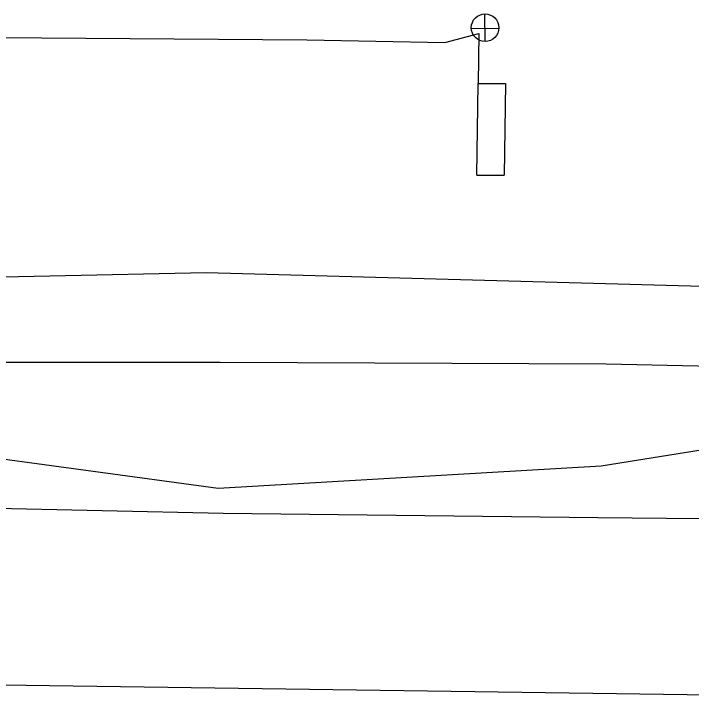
# Model space of a CAD drawing. Extents: x 600849 to 606371, y 330010 to 403088.
# Drawn here: x 602730.4 to 602878.1, y 366030.2 to 366179.6 of the extents above; entities that cross this region are included whole.
import ezdxf

# ---------------------------------------------------------------- set-up
doc = ezdxf.new("R2010")
doc.units = 0
for name, color, linetype in [('E_SIG', 7, 'Continuous'), ('E_UTL_G_UG', 7, 'Continuous'), ('E_UTL_Loop_UG', 7, 'Continuous'), ('E_UTL_Overhead', 7, 'Continuous'), ('E_UTL_T_UG', 7, 'Continuous'), ('E_UTL_TV_UG', 7, 'Continuous')]:
    doc.layers.add(name, color=color, linetype=linetype)

# ---------------------------------------------------------------- blocks, each defined once
blk = doc.blocks.new('_U281')
at = {"layer": 'E_SIG'}
for p, q in [((0, 6.1), (0, -6.1)), ((-6.09, 0.4), (6.1, 0.4))]:
    blk.add_line(p, q, dxfattribs=at)
blk.add_circle((0, 0.01), 6.1, dxfattribs=at)

msp = doc.modelspace()

# ---------------------------------------------------------------- linework, layer by layer
at = {"layer": 'E_SIG'}
for p, q in [((602573.97, 366175.42), (602794.28, 366173.9)), ((602824.36, 366173.28), (602831.8, 366175.3)), ((602794.28, 366173.9), (602824.36, 366173.28))]:
    msp.add_line(p, q, dxfattribs=at)
msp.add_lwpolyline([(602689.53, 366103.64), (602775.43, 366103.64), (602859.52, 366103.24), (602919.4, 366101.95), (602996.89, 366100.78)], dxfattribs=at)
at = {"layer": 'E_UTL_G_UG'}
msp.add_lwpolyline([(602064.65, 366129.33), (602159.75, 366129.18), (602186.46, 366129.51), (602351.38, 366125.7), (602670.13, 366121.01), (602772.38, 366123.19), (602906.89, 366119.45), (603193.33, 366116.32), (603228.66, 366114.99), (603341.11, 366111.13), (603400.82, 366108.8), (603461.16, 366107.3), (603499.17, 366106.9), (603544.47, 366106.13), (603614.76, 366105.01), (603698.76, 366104.03), (603783.07, 366102.8), (603815.22, 366102.1), (603848.85, 366101.72), (603872.94, 366101.46), (603913.18, 366100.92), (604019.09, 366099.63), (604048.66, 366099.45), (604073.49, 366098.99)], dxfattribs=at)
at = {"layer": 'E_UTL_Loop_UG'}
for p, q in [((602831.8, 366175.3), (602831.59, 366164.39)), ((602831.3, 366144.4), (602831.59, 366164.39)), ((602831.59, 366164.39), (602837.59, 366164.39)), ((602837.59, 366164.39), (602837.3, 366144.4)), ((602831.3, 366144.4), (602837.3, 366144.4))]:
    msp.add_line(p, q, dxfattribs=at)
at = {"layer": 'E_UTL_Overhead'}
msp.add_lwpolyline([(601249.7, 366078.68), (601344.65, 366080.23), (601543.43, 366080.93), (601669.7, 366081.28), (601780.71, 366081.68), (601890.31, 366081.76), (601961.16, 366077.77), (602035.65, 366066.63), (602180.9, 366084.27), (602295.6, 366080.89), (602343.2, 366078.85), (602370.73, 366078.2), (602583.87, 366035.31), (602949.19, 366030.15), (603200.82, 366090.92), (603316.5, 366099.67), (603443.01, 366096.25), (603471.34, 366095.25), (603557.26, 366094.43), (603700.38, 366092.15), (603857.89, 366090.59), (604035.11, 366088.93), (604164.86, 366086.71)], dxfattribs=at)
at = {"layer": 'E_UTL_T_UG'}
msp.add_lwpolyline([(602077.12, 366088.3), (602167.89, 366087.15), (602223.02, 366088.09), (602291.54, 366086.19), (602373.64, 366084.29), (602509.94, 366076.82), (602670.58, 366073.08), (602776.07, 366070.69), (602857.72, 366069.77), (602902.66, 366069.31), (602964.99, 366069.18), (603035.54, 366069.6), (603104.02, 366068.3)], dxfattribs=at)
at = {"layer": 'E_UTL_TV_UG'}
msp.add_lwpolyline([(602583.87, 366035.31), (602569.32, 366056.44), (602565.94, 366088), (602571.97, 366094.41), (602616.6, 366096.13), (602688.41, 366087.97), (602774.97, 366076.16), (602858.42, 366081.01), (602902.89, 366088.18), (602953.61, 366089.26)], dxfattribs=at)

# ---------------------------------------------------------------- block references
at = {"layer": 'E_SIG', "xscale": 0.4921249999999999, "yscale": 0.492125, "rotation": -179.07495105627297}
msp.add_blockref('_U281', (602833.13, 366176.54), dxfattribs=at)

doc.saveas('drawing.dxf')
